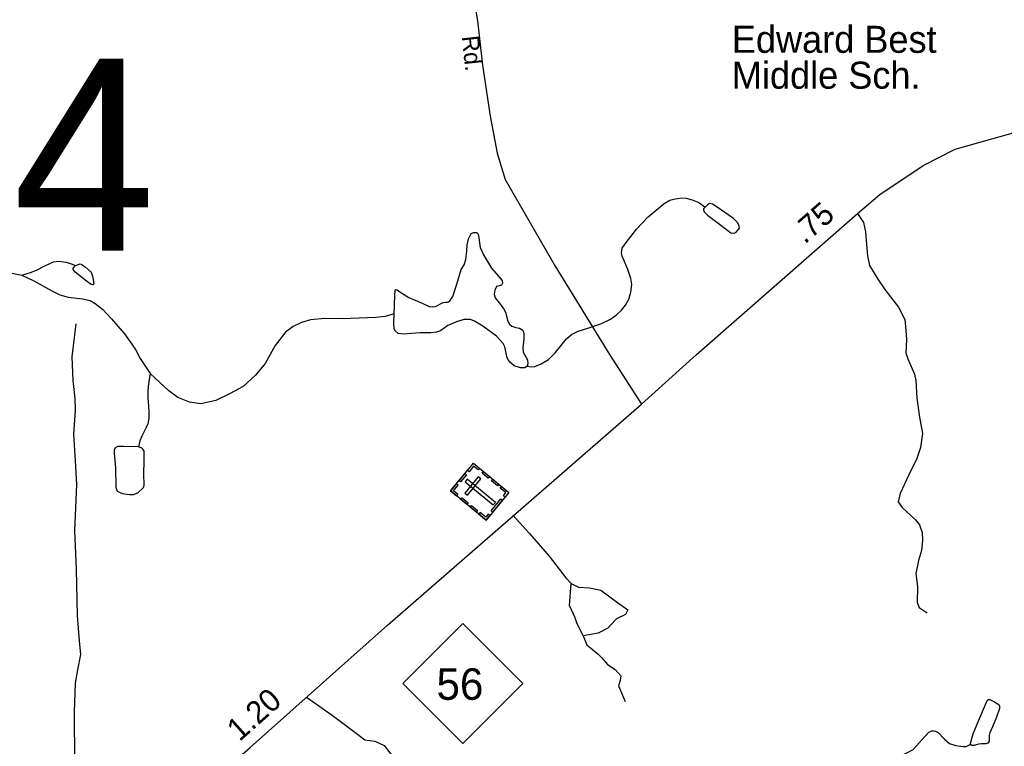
# Model space of a CAD drawing. Extents: x 2126262 to 2293712, y 749403 to 919119.
# Drawn here: x 2239880 to 2245347, y 850363 to 854397 of the extents above; entities that cross this region are included whole.
import ezdxf

# ---------------------------------------------------------------- set-up
doc = ezdxf.new("R2010")
doc.units = 0
for name, color, linetype in [('Exist Cultural Cemetery CELL', 7, 'Continuous'), ('Exist Cultural Educational Facility Middle CELL', 7, 'Continuous'), ('Exist Hydrographic Misc Water Feature', 7, 'Continuous'), ('Exist Hydrographic Pond Under 1500 Sq Ft', 7, 'Continuous'), ('Exist Road Non-System Type 51', 7, 'Continuous'), ('Exist Road Primary NC Attributed', 7, 'Continuous'), ('Exist Road Primary NC Service Mileage Hundredths English Label', 7, 'Continuous'), ('Exist Road Primary NC Shield CELL', 7, 'Continuous'), ('Exist Road Primary NC Shield Number Label', 7, 'Continuous'), ('Exist Road Secondary Structure Culvert Number Label', 7, 'Continuous'), ('Exist Road Secondary Type 51 Attributed', 7, 'Continuous'), ('Exist Road Secondary Type 51 Label', 7, 'Continuous')]:
    doc.layers.add(name, color=color, linetype=linetype)

msp = doc.modelspace()

# ---------------------------------------------------------------- linework, layer by layer
at = {"layer": 'Exist Cultural Cemetery CELL'}
for points in [[(2242272.6, 851780.8), (2242398.9, 851934.7), (2242595.7, 851773), (2242469.3, 851619.2)], [(2242432.5, 851907.2), (2242425.3, 851898.4), (2242400.4, 851918.9), (2242374.7, 851887.5), (2242366.1, 851894.6), (2242399, 851934.7)], [(2242319.6, 851838.1), (2242352.5, 851878.1), (2242361.3, 851870.9), (2242328.4, 851830.8)], [(2242351.1, 851769.2), (2242365.5, 851757.3), (2242440.2, 851848.3), (2242425.8, 851860.2)], [(2242364.4, 851846.5), (2242352.6, 851832), (2242509.3, 851703.3), (2242521.1, 851717.8)], [(2242481.7, 851852), (2242448.3, 851879.5), (2242455.5, 851888.3), (2242488.9, 851860.8)], [(2242532.6, 851810.1), (2242499.2, 851837.6), (2242506.4, 851846.4), (2242539.9, 851818.9)], [(2242306, 851753.3), (2242313.2, 851762.1), (2242288.4, 851782.5), (2242314.1, 851813.9), (2242305.5, 851820.9), (2242272.6, 851780.8)], [(2242574.7, 851747.4), (2242565.8, 851754.7), (2242579.8, 851771.7), (2242548.5, 851797.4), (2242555.6, 851806), (2242595.7, 851773)], [(2242363.3, 851706.2), (2242329.9, 851733.7), (2242337.1, 851742.5), (2242370.6, 851715)], [(2242496.9, 851670.9), (2242550.8, 851736.5), (2242559.6, 851729.2), (2242505.7, 851663.7)], [(2242415.3, 851663.6), (2242381.8, 851691.1), (2242389, 851699.9), (2242422.5, 851672.4)], [(2242490.3, 851644.8), (2242481.4, 851652.1), (2242467.5, 851635.1), (2242436.2, 851660.7), (2242429.2, 851652.1), (2242469.3, 851619.2)]]:
    msp.add_lwpolyline(points, close=True, dxfattribs=at)
at = {"layer": 'Exist Hydrographic Misc Water Feature'}
for points in [[(2242697, 852473.9), (2242719.2, 852470.7), (2242740.9, 852471.8), (2242775.6, 852485.9), (2242815.8, 852510.9), (2242853.8, 852547.8), (2242884.2, 852586.9), (2242916.7, 852624.9), (2242943.9, 852649.9), (2242980.8, 852667.3), (2243035, 852684.7), (2243106.7, 852709.6), (2243159.9, 852734.6), (2243194.6, 852758.5), (2243220.7, 852784.6), (2243243.5, 852812.8), (2243261.9, 852845.9), (2243272.8, 852884), (2243278.2, 852927.4), (2243273.9, 852961.1), (2243256.5, 853010), (2243225, 853083.8), (2243221.8, 853103.4), (2243226.1, 853128.3), (2243242.4, 853153.3), (2243305.3, 853234.8), (2243368.8, 853303.7), (2243458.9, 853376.4), (2243489.3, 853394.9), (2243512.1, 853401.4), (2243553.4, 853407.9), (2243581.6, 853405.8), (2243613.1, 853397.1), (2243651.1, 853381.9), (2243686.9, 853356.9)], [(2239891.4, 852978.9), (2239939.2, 852993.7), (2239972.3, 853005.9), (2240018.9, 853031.7), (2240066.8, 853053.8), (2240096.2, 853057.5), (2240137.9, 853051.3), (2240164.8, 853041.5), (2240189.4, 853032.9)], [(2239836.3, 852990), (2239891.4, 852978.9)], [(2239891.4, 852978.9), (2239957.6, 852947), (2240058.2, 852891.8), (2240102.3, 852869.8), (2240148.9, 852857.5), (2240228, 852848.2), (2240270.9, 852838.4), (2240297.9, 852821.2), (2240342, 852789.3), (2240388.6, 852736.6), (2240424.1, 852696.1), (2240460.9, 852653.1), (2240501.4, 852596.7), (2240524.7, 852562.4), (2240548, 852515.7), (2240604.4, 852433.6)], [(2241959.5, 852763.8), (2241909.6, 852749.7), (2241856.4, 852744.3), (2241672.9, 852736.7), (2241574.6, 852737.8), (2241495.3, 852730.2), (2241444.9, 852716), (2241398.7, 852693.2), (2241356.4, 852662.2), (2241298.8, 852588.3), (2241242.4, 852489.5), (2241188.7, 852424.4), (2241120, 852361.8), (2241048.9, 852321.3), (2240968, 852283.3), (2240885.9, 852264.9), (2240822.1, 852274.7), (2240758.4, 852299.3), (2240706.9, 852336.1), (2240604.4, 852433.6)], [(2240604.4, 852433.6), (2240597, 852386.3), (2240592.1, 852360.6), (2240590.9, 852333.6), (2240590.9, 852300.5), (2240595.8, 852224.4), (2240595.8, 852182.7), (2240590.9, 852154.5), (2240582.3, 852133.6), (2240557.8, 852084.6), (2240546.7, 852060), (2240539.4, 852026.9)], [(2244571.7, 850069.3), (2244591.3, 850114.9), (2244606.5, 850156.2), (2244623.8, 850204), (2244647.7, 850242), (2244668.3, 850265.9), (2244703.1, 850283.3), (2244767.1, 850309.3), (2244813.8, 850330), (2244840.9, 850346.3), (2244859.4, 850365.8), (2244889.8, 850399.5), (2244927.5, 850441.4), (2244944.8, 850450.1), (2244955.7, 850450.1), (2244965.5, 850446.8), (2244980.6, 850440.3), (2245014.3, 850404.5), (2245042.5, 850379.5), (2245077.3, 850367.5), (2245118.5, 850363.2), (2245135.9, 850363.2), (2245157.6, 850373)]]:
    msp.add_lwpolyline(points, dxfattribs=at)
for points in [[(2243686.9, 853356.9), (2243677.1, 853347.1), (2243676.1, 853341.7), (2243681.5, 853330.8), (2243699.9, 853312.3), (2243765.1, 853262.4), (2243829.1, 853214.6), (2243845.4, 853212.4), (2243856.3, 853216.8), (2243869.3, 853229.8), (2243876.9, 853240.7), (2243875.8, 853251.5), (2243868.2, 853268.9), (2243843.2, 853293.9), (2243753.1, 853356.9), (2243726, 853373.2), (2243709.7, 853376.4), (2243698.9, 853369.9)], [(2240189.4, 853032.9), (2240215.1, 853041.5), (2240224.9, 853039.1), (2240245.8, 853023.1), (2240276.4, 852994.9), (2240283.8, 852974), (2240291.1, 852933.6), (2240286.2, 852926.2), (2240276.4, 852927.4), (2240243.3, 852952), (2240185.7, 852997.3), (2240175.9, 853010.8), (2240175.9, 853018.2)], [(2240539.4, 852026.9), (2240456, 852028.6), (2240422.9, 852027.4), (2240409.4, 852020), (2240404.5, 852007.8), (2240404.5, 851990.6), (2240410.7, 851909.6), (2240413.1, 851801.7), (2240421.7, 851779.6), (2240449.9, 851767.3), (2240489.1, 851761.2), (2240511.2, 851761.2), (2240535.7, 851769.8), (2240567.6, 851800.5), (2240571.3, 851813.9), (2240568.8, 851876.5), (2240570, 851947.7), (2240570, 852001.6), (2240563.9, 852013.9), (2240554.1, 852021.3)], [(2245157.6, 850373), (2245173.9, 850432.7), (2245206.4, 850508.7), (2245242.3, 850594.6), (2245254.2, 850619.5), (2245259.6, 850623.9), (2245267.2, 850623.9), (2245293.3, 850610.8), (2245317.2, 850595.6), (2245321.5, 850585.9), (2245320.4, 850572.8), (2245304.1, 850525), (2245282.4, 850470.7), (2245267.2, 850438.1), (2245262.9, 850424), (2245264, 850392.5), (2245255.3, 850380.6), (2245245.5, 850377.3), (2245221.6, 850377.3), (2245204.3, 850375.1), (2245180.4, 850368.6), (2245167.4, 850367.5)]]:
    msp.add_lwpolyline(points, close=True, dxfattribs=at)
at = {"layer": 'Exist Hydrographic Pond Under 1500 Sq Ft'}
for points in [[(2241959.5, 852763.8), (2241963.2, 852864.6), (2241964.3, 852895), (2241968.6, 852899.4), (2241976.2, 852898.3), (2241991.4, 852887.4), (2242040.3, 852855.9), (2242114.1, 852823.4), (2242153.2, 852804.9), (2242170.5, 852802.7), (2242189, 852804.9), (2242231.3, 852827.7), (2242240, 852828.8), (2242257.4, 852829.9), (2242268.2, 852836.4), (2242284.5, 852860.3), (2242307.3, 852929.8), (2242331.2, 853010.2), (2242347.5, 853037.3), (2242357.2, 853066.7), (2242362.7, 853114.2), (2242363.7, 853145.7), (2242371.3, 853180.5), (2242387.6, 853210.9), (2242401.7, 853216.3), (2242415.9, 853215.2), (2242421.3, 853212), (2242427.8, 853198.9), (2242437.6, 853132.7), (2242454.9, 853092.5), (2242500.5, 853018.6), (2242558.1, 852949.1), (2242561.3, 852933.9), (2242555.9, 852924.2), (2242527.7, 852915.5), (2242517.9, 852895.9), (2242514.6, 852873.1), (2242520.1, 852852.5), (2242542.9, 852825.3), (2242566.7, 852793.3), (2242577.6, 852773.7), (2242590.6, 852723.8), (2242599.3, 852706.4), (2242612.3, 852696.6), (2242635.1, 852687.9), (2242655.8, 852685.7), (2242673.1, 852673.8), (2242679.6, 852657.5), (2242679.6, 852624.9), (2242674.2, 852576), (2242676.4, 852551.1), (2242699.2, 852508.7), (2242701.3, 852485.9), (2242697, 852473.9)], [(2242697, 852473.9), (2242684, 852465.2), (2242660.1, 852464.2), (2242625.4, 852475), (2242597.1, 852498.9), (2242586.3, 852520.6), (2242574.3, 852581.5), (2242564.6, 852598.8), (2242526.6, 852640.1), (2242450.6, 852695.5), (2242406.1, 852723.8), (2242383.3, 852732.4), (2242346.4, 852732.4), (2242305.1, 852720.5), (2242257.4, 852698.8), (2242217.2, 852669.4), (2242194.4, 852661.8), (2242162.9, 852658.6), (2242104.3, 852659.7), (2242055.5, 852655.3), (2242012, 852652.1), (2241980.5, 852655.3), (2241965.4, 852670.5), (2241958.8, 852682.5), (2241956.7, 852710.7), (2241959.5, 852763.8)]]:
    msp.add_lwpolyline(points, dxfattribs=at)
at = {"layer": 'Exist Road Non-System Type 51'}
for points in [[(2244531.9, 853321.6), (2244566.1, 853272.1), (2244577.3, 853220.4), (2244581.4, 853149.2), (2244588.4, 853086.4), (2244598.2, 853033.3), (2244644.2, 852956.5), (2244684, 852900), (2244759.3, 852802.2), (2244794.2, 852732.4), (2244798.4, 852694.7), (2244804, 852622.1), (2244800.5, 852547.4), (2244811.6, 852513.9), (2244847.9, 852428.8), (2244856.3, 852393.9), (2244861.8, 852296.1), (2244875.8, 852191.4), (2244893.9, 852099.3), (2244882.7, 852022.1), (2244861.8, 851960.7), (2244817.2, 851871.3), (2244768.4, 851766.6), (2244758.6, 851720.5), (2244780.9, 851689.8), (2244854.8, 851620), (2244875.8, 851593.5), (2244891.1, 851550.2), (2244893.9, 851507.9), (2244888.3, 851450.6), (2244870.2, 851394.8), (2244856.2, 851323.6), (2244864.6, 851251), (2244863.9, 851160.9), (2244873.7, 851134.4), (2244919.7, 851103.7)], [(2240185.2, 850275.5), (2240184.6, 850552.6), (2240190.2, 850713.5), (2240202.7, 850787.5), (2240219.4, 850872.7), (2240211.1, 850949.5), (2240201.3, 851090.5), (2240194.3, 851346.4), (2240185.3, 851559.3), (2240196.4, 851816.2), (2240189.5, 851948.8), (2240179.7, 852095.4), (2240190.2, 852228.8), (2240187.4, 852294.4), (2240176.2, 852393.5), (2240170.6, 852526.1), (2240193.6, 852708.3)], [(2242618.7, 851646.9), (2242710.7, 851544.2), (2242819.5, 851418.5), (2242912.8, 851298.9), (2242942.1, 851266.8)], [(2243009, 850976.9), (2242972.7, 851048.1), (2242964.3, 851077.4), (2242932.2, 851144.4), (2242942.1, 851266.8)], [(2242942.1, 851266.8), (2242982.5, 851246.4), (2243043.8, 851243.6), (2243106.6, 851229.6), (2243198.7, 851162.6), (2243255.9, 851120.7), (2243243.3, 851095.6), (2243194.5, 851070.4), (2243159.6, 851035.5), (2243145.7, 851018.8), (2243092.7, 850990.8), (2243009, 850976.9)], [(2243009, 850976.9), (2243029.2, 850925.9), (2243092, 850875.7), (2243112.9, 850854.7), (2243143.6, 850817), (2243186.8, 850789.1), (2243217.5, 850754.2), (2243213.3, 850729.1), (2243205, 850699.7), (2243241.2, 850611.8)], [(2241472, 850636), (2241614, 850535.7), (2241754.9, 850431), (2241796.3, 850399.4), (2241852.1, 850392.4), (2241903.7, 850368.7), (2241928.8, 850335.1), (2241969.3, 850283.5), (2242034.8, 850250), (2242122.7, 850231.8), (2242206.4, 850205.3), (2242290.1, 850145.3), (2242351.5, 850064.3), (2242455.4, 849898.8), (2242470.8, 849851.4), (2242481.9, 849764.8), (2242455.4, 849678.2), (2242444.3, 849611.2), (2242448.4, 849551.9), (2242463.8, 849508.6), (2242502.8, 849450), (2242591.4, 849327)]]:
    msp.add_lwpolyline(points, dxfattribs=at)
at = {"layer": 'Exist Road Primary NC Attributed'}
for points in [[(2243332.9, 852263), (2243635.6, 852536.3), (2244531.9, 853321.6), (2244656.1, 853426.3), (2244896, 853588.3), (2245074.6, 853677.7), (2245455.4, 853785.2), (2246725.3, 854118.3)], [(2238318, 848561.3), (2238518.8, 848566.9), (2238741.3, 848599.7), (2238929.7, 848643), (2239099.9, 848698.8), (2239295.9, 848783.3), (2239514.9, 848910.4), (2239727.6, 849078.6), (2240113.2, 849445.1), (2241160.2, 850356.1), (2241922.6, 851036.8), (2243332.9, 852263)]]:
    msp.add_lwpolyline(points, dxfattribs=at)
at = {"layer": 'Exist Road Primary NC Shield CELL'}
msp.add_lwpolyline([(2242007, 850711.3), (2242340, 851044.3), (2242673, 850711.3), (2242340, 850378.3)], close=True, dxfattribs=at)
at = {"layer": 'Exist Road Secondary Type 51 Attributed'}
msp.add_lwpolyline([(2242389.2, 854587), (2242421.2, 854391.5), (2242449.8, 854145.1), (2242491.7, 853861.6), (2242531.4, 853657.1), (2242576.1, 853510.5), (2242853, 853029.5), (2243155, 852538.8), (2243332.9, 852263)], dxfattribs=at)

# ---------------------------------------------------------------- texts
at = {"layer": 'Exist Cultural Educational Facility Middle CELL'}
for s, p in [('Edward Best', (2243834.3, 854213.4)), ('Middle Sch.', (2243834.3, 854014.2))]:
    msp.add_text(s, height=150, dxfattribs=at).set_placement(p)
at = {"layer": 'Exist Road Primary NC Service Mileage Hundredths English Label'}
for s, rotation, p in [('.75', 41.226, (2244239, 853148.1)), ('1.20', 41.7586, (2241100.1, 850386.2))]:
    msp.add_text(s, height=125, rotation=rotation, dxfattribs=at).set_placement(p)
at = {"layer": 'Exist Road Primary NC Shield Number Label'}
msp.add_text('56', height=175, dxfattribs=at).set_placement((2242194.1, 850621.6))
at = {"layer": 'Exist Road Secondary Structure Culvert Number Label'}
msp.add_text('C74', height=1066.27, dxfattribs=at).set_placement((2238018.9, 853114.5))
at = {"layer": 'Exist Road Secondary Type 51 Label'}
msp.add_text('Rd.', height=95, rotation=276.1613, dxfattribs=at).set_placement((2242334, 854304.2))

doc.saveas('drawing.dxf')
